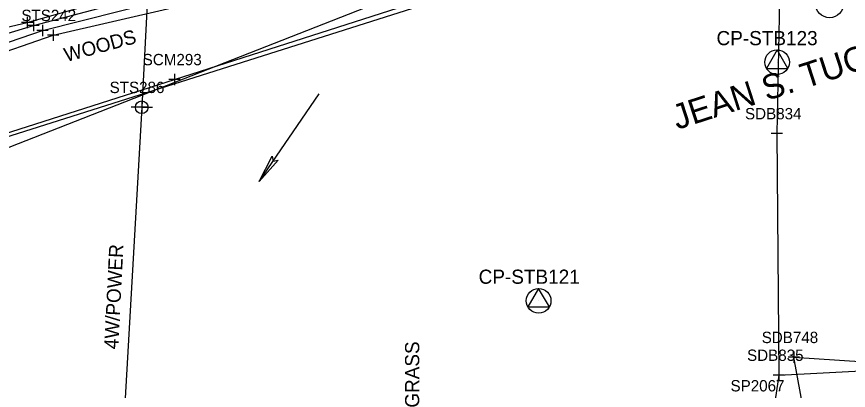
# Model space of a CAD drawing. Extents: x 941041 to 969446, y 397014 to 416764.
# Drawn here: x 951336.1 to 951629.5, y 402575.1 to 402707.1 of the extents above; entities that cross this region are included whole.
import ezdxf

# ---------------------------------------------------------------- set-up
doc = ezdxf.new("R2010")
doc.units = 0
for name, color, linetype in [('SURVEY - CONTROL with Text', 7, 'Continuous'), ('SURVEY - DRAINAGE - Area Shapes Text', 7, 'Continuous'), ('SURVEY - DTM - Breaklines', 7, 'Continuous'), ('SURVEY - DTM - Breaklines - Points - Locators', 7, 'Continuous'), ('SURVEY - DTM - Breaklines - Points - Numbers', 7, 'Continuous'), ('SURVEY - DTM GRAPHICS - Boundary Line', 7, 'Continuous'), ('SURVEY - NON-TRANSPORTATION - Features', 7, 'Continuous'), ('SURVEY - NON-TRANSPORTATION - Features - Points - Locators', 7, 'Continuous'), ('SURVEY - NON-TRANSPORTATION - Features - Points - Numbers', 7, 'Continuous'), ('SURVEY - PROPERTY - Owners', 7, 'Continuous'), ('SURVEY - PROPERTY - Property Lines - Points - Numbers', 7, 'Continuous'), ('SURVEY - PROPERTY - ROW Lines', 7, 'Continuous'), ('SURVEY - PROPERTY - Tract Numbers', 7, 'Continuous'), ('SURVEY - TRANSPORTATION - Features', 7, 'Continuous'), ('SURVEY - TRANSPORTATION - Features - Points - Locators', 7, 'Continuous'), ('SURVEY - TRANSPORTATION - Features - Points - Numbers', 7, 'Continuous'), ('SURVEY - UTILITIES - Electric (Overhead) with Text', 7, 'Continuous'), ('SURVEY - UTILITIES - Poles and Miscellaneous - Points - Locators', 7, 'Continuous'), ('SURVEY - UTILITIES - Poles and Miscellaneous - Points - Numbers', 7, 'Continuous'), ('SURVEY - UTILITIES - Poles and Miscellaneous with Text', 7, 'Continuous'), ('SURVEY - VEGETATION - Features - Points - Locators', 7, 'Continuous'), ('SURVEY - VEGETATION - Features - Points - Numbers', 7, 'Continuous'), ('SURVEY - VEGETATION - Features with Text', 7, 'Continuous')]:
    doc.layers.add(name, color=color, linetype=linetype)

msp = doc.modelspace()

# ---------------------------------------------------------------- linework, layer by layer
at = {"layer": 'SURVEY - CONTROL with Text'}
for p, q in [((951604.32, 402695.32), (951600.55, 402688.8)), ((951608.08, 402688.8), (951604.32, 402695.32)), ((951604.32, 402690.97), (951604.32, 402690.97)), ((951600.55, 402688.8), (951608.08, 402688.8)), ((951520.22, 402611.08), (951516.45, 402604.55)), ((951523.99, 402604.55), (951520.22, 402611.08)), ((951520.22, 402606.73), (951520.22, 402606.73)), ((951516.45, 402604.55), (951523.99, 402604.55))]:
    msp.add_line(p, q, dxfattribs=at)
for centre in [(951604.32, 402690.97), (951520.22, 402606.73)]:
    msp.add_circle(centre, 4.35, dxfattribs=at)
at = {"layer": 'SURVEY - DRAINAGE - Area Shapes Text'}
msp.add_line((951421.6, 402648.86), (951442.82, 402679.79), dxfattribs=at)
msp.add_lwpolyline([(951421.6, 402648.86), (951426.25, 402657.85), (951426.55, 402656.07), (951428.35, 402656.41)], close=True, dxfattribs=at)
msp.add_lwpolyline([(951421.6, 402648.86), (951426.25, 402657.85), (951426.55, 402656.07), (951428.35, 402656.41), (951421.6, 402648.86)], dxfattribs=at)
at = {"layer": 'SURVEY - DTM - Breaklines'}
for points in [[(951152.5, 402631.02), (951186.94, 402647.28), (951238.9, 402673.64), (951288.4, 402692.97), (951339.83, 402705.01), (951383.11, 402717.36), (951437.59, 402729.84), (951480.67, 402744.2), (951526.82, 402757.69), (951567.28, 402761.9), (951609.07, 402758.22), (951609.74, 402757.55)], [(951158.91, 402626.39), (951188.51, 402644.08), (951237.35, 402668.86), (951296.18, 402690.08), (951342.1, 402703.91), (951385.89, 402715.59), (951438.85, 402727.88), (951481.64, 402739.98), (951527.07, 402751.16), (951566.43, 402757.66), (951604.49, 402755.42), (951608.43, 402755.75)], [(951158.91, 402626.39), (951191.02, 402640.66), (951238.55, 402663.82), (951294.75, 402684.88), (951345.2, 402702.17), (951386.78, 402712.69), (951440.4, 402725.56), (951481.58, 402735.85), (951526.44, 402748.81), (951565.79, 402754.87), (951602.21, 402754.86), (951608.29, 402754.73)], [(951158.86, 402619.36), (951196.29, 402639.73), (951242.23, 402662.6), (951298.78, 402683.1), (951349.01, 402700.48), (951390.89, 402710.14), (951442.44, 402721.86), (951482.68, 402732.64), (951526.32, 402744.57), (951564.66, 402750.73), (951599.2, 402751.35), (951608.12, 402751.5)]]:
    msp.add_lwpolyline(points, dxfattribs=at)
at = {"layer": 'SURVEY - DTM - Breaklines - Points - Locators'}
for p, q in [((951339.83, 402707.01), (951339.83, 402703.01)), ((951342.1, 402705.91), (951342.1, 402701.91)), ((951341.83, 402705.01), (951337.83, 402705.01)), ((951344.1, 402703.91), (951340.1, 402703.91)), ((951345.2, 402704.17), (951345.2, 402700.17)), ((951347.2, 402702.17), (951343.2, 402702.17)), ((951351.01, 402700.48), (951347.01, 402700.48)), ((951349.01, 402702.48), (951349.01, 402698.48))]:
    msp.add_line(p, q, dxfattribs=at)
at = {"layer": 'SURVEY - DTM GRAPHICS - Boundary Line'}
msp.add_lwpolyline([(951119.87, 402541.66), (951195.66, 402594.37), (951229.64, 402619.17), (951268.93, 402645.14), (951305.23, 402657.24), (951391.81, 402684.89), (951506.96, 402721.92), (951601.15, 402751.07), (951598.54, 402730.16), (951605.18, 402712.87), (951604.23, 402665.8), (951604.97, 402580.51), (951602.48, 402563.89)], dxfattribs=at)
at = {"layer": 'SURVEY - NON-TRANSPORTATION - Features'}
msp.add_lwpolyline([(951119.87, 402541.66), (951195.66, 402594.37), (951229.64, 402619.17), (951268.93, 402645.14), (951305.23, 402657.24), (951391.81, 402684.89), (951506.96, 402721.92), (951601.15, 402751.07)], dxfattribs=at)
at = {"layer": 'SURVEY - NON-TRANSPORTATION - Features - Points - Locators'}
for p, q in [((951391.81, 402686.89), (951391.81, 402682.89)), ((951393.81, 402684.89), (951389.81, 402684.89))]:
    msp.add_line(p, q, dxfattribs=at)
at = {"layer": 'SURVEY - PROPERTY - ROW Lines'}
msp.add_line((951270.4, 402644.92), (951816.57, 402818.19), dxfattribs=at)
at = {"layer": 'SURVEY - PROPERTY - Tract Numbers'}
msp.add_circle((951622.81, 402711.66), 5, dxfattribs=at)
at = {"layer": 'SURVEY - TRANSPORTATION - Features'}
msp.add_lwpolyline([(951762.93, 402791.22), (951598.54, 402730.16), (951605.18, 402712.87), (951604.23, 402665.8), (951604.97, 402580.51), (951667.4, 402583.8), (951722.56, 402584.64), (951775.43, 402585.51), (951791.09, 402585.77)], dxfattribs=at)
at = {"layer": 'SURVEY - TRANSPORTATION - Features - Points - Locators'}
for p, q in [((951604.23, 402667.8), (951604.23, 402663.8)), ((951606.23, 402665.8), (951602.23, 402665.8)), ((951604.97, 402582.51), (951604.97, 402578.51)), ((951606.97, 402580.51), (951602.97, 402580.51))]:
    msp.add_line(p, q, dxfattribs=at)
at = {"layer": 'SURVEY - UTILITIES - Electric (Overhead) with Text'}
for p, q in [((951403.15, 403110.87), (951380.24, 402675.06)), ((951380.24, 402675.06), (951354.73, 402228.4))]:
    msp.add_line(p, q, dxfattribs=at)
at = {"layer": 'SURVEY - UTILITIES - Poles and Miscellaneous - Points - Locators'}
for p, q in [((951380.24, 402677.07), (951380.24, 402673.07)), ((951382.24, 402675.06), (951378.24, 402675.06))]:
    msp.add_line(p, q, dxfattribs=at)
at = {"layer": 'SURVEY - UTILITIES - Poles and Miscellaneous with Text'}
for q in [(951376.49, 402675.06), (951383.99, 402675.06)]:
    msp.add_line((951380.24, 402675.06), q, dxfattribs=at)
msp.add_circle((951380.24, 402675.06), 2.25, dxfattribs=at)
at = {"layer": 'SURVEY - VEGETATION - Features - Points - Locators'}
for p, q in [((951610.18, 402588.8), (951610.18, 402584.8)), ((951612.18, 402586.8), (951608.18, 402586.8))]:
    msp.add_line(p, q, dxfattribs=at)
at = {"layer": 'SURVEY - VEGETATION - Features with Text'}
for points in [[(951228.2, 402619.62), (951212.51, 402647.2), (951322.04, 402713.67), (951373.8, 402722.37), (951404.06, 402729.74), (951451.48, 402747.35), (951523.17, 402774.05), (951568.22, 402788.21), (951587.47, 402760.6), (951228.2, 402619.62)], [(951610.18, 402586.8), (951823.14, 402572.81), (951814.01, 402253.37), (951765.58, 402252.28)], [(951761.72, 402255.97), (951769.96, 402414.95), (951769.96, 402414.95), (951773.25, 402536.92), (951678.38, 402531.42), (951621.42, 402525.89), (951610.18, 402586.8)]]:
    msp.add_lwpolyline(points, dxfattribs=at)

# ---------------------------------------------------------------- texts
at = {"layer": 'SURVEY - CONTROL with Text'}
for s, p in [('CP-STB123', (951582.95, 402696.97)), ('CP-STB121', (951499.05, 402612.73))]:
    msp.add_text(s, height=5, dxfattribs=at).set_placement(p)
at = {"layer": 'SURVEY - DTM - Breaklines - Points - Numbers'}
msp.add_text('STS242', height=4, dxfattribs=at).set_placement((951337.77, 402705.48))
at = {"layer": 'SURVEY - NON-TRANSPORTATION - Features - Points - Numbers'}
msp.add_text('SCM293', height=4, dxfattribs=at).set_placement((951380.57, 402689.89))
at = {"layer": 'SURVEY - PROPERTY - Owners'}
msp.add_text('JEAN S. TUGWELL', height=8.75, rotation=17.9325, dxfattribs=at).set_placement((951569.07, 402667.05))
at = {"layer": 'SURVEY - PROPERTY - Property Lines - Points - Numbers'}
msp.add_text('SP2067', height=4, dxfattribs=at).set_placement((951587.89, 402574.74))
at = {"layer": 'SURVEY - TRANSPORTATION - Features - Points - Numbers'}
for s, p in [('SDB834', (951593, 402670.8)), ('SDB835', (951593.73, 402585.51))]:
    msp.add_text(s, height=4, dxfattribs=at).set_placement(p)
at = {"layer": 'SURVEY - UTILITIES - Electric (Overhead) with Text'}
msp.add_text('4W/POWER', height=4.998, rotation=87.1376, dxfattribs=at).set_placement((951371.94, 402589.51))
at = {"layer": 'SURVEY - UTILITIES - Poles and Miscellaneous - Points - Numbers'}
msp.add_text('STS286', height=4, dxfattribs=at).set_placement((951368.89, 402680.07))
at = {"layer": 'SURVEY - VEGETATION - Features - Points - Numbers'}
msp.add_text('SDB748', height=4, dxfattribs=at).set_placement((951598.89, 402591.8))
at = {"layer": 'SURVEY - VEGETATION - Features with Text'}
for s, rotation, p in [('WOODS', 15.1244, (951353.62, 402691.01)), ('GRASS', 90, (951478.1, 402569))]:
    msp.add_text(s, height=4.998, rotation=rotation, dxfattribs=at).set_placement(p)

doc.saveas('drawing.dxf')
